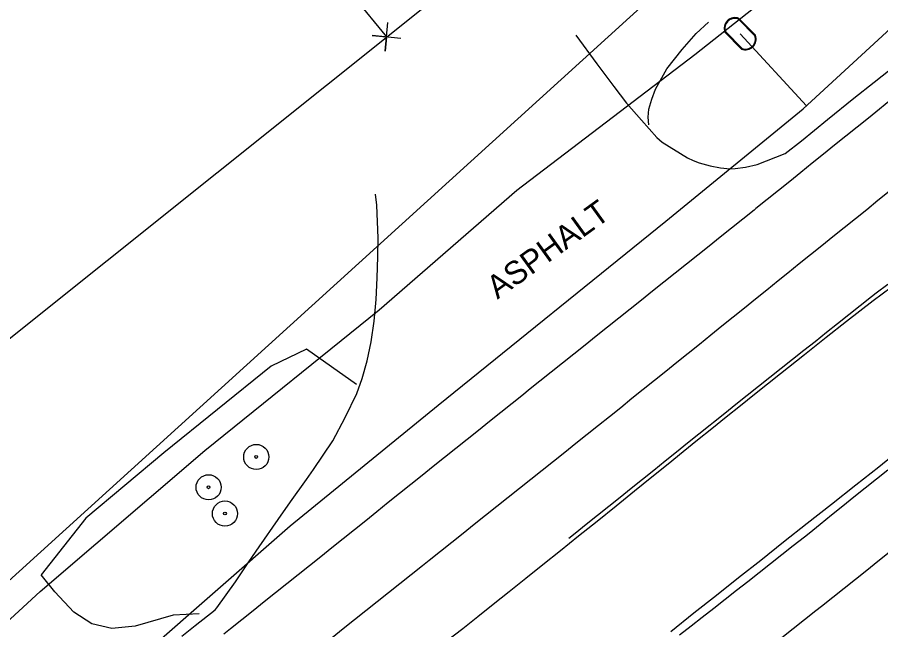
# Model space of a CAD drawing. Extents: x 472260 to 482161, y 489063 to 507124.
# Drawn here: x 473425.8 to 473575.3, y 506130.4 to 506236.5 of the extents above; entities that cross this region are included whole.
import ezdxf

# ---------------------------------------------------------------- set-up
doc = ezdxf.new("R2010")
doc.units = 0
for name, color, linetype in [('Exist Roads Change in Surface', 7, 'Continuous'), ('Exist Roads EOP Other Cogo Point CELL', 7, 'Continuous'), ('Exist Structure Minor Drop Inlet Cogo Elevation', 7, 'Continuous'), ('Exist Structure Minor Drop Inlet Cogo Number', 7, 'Continuous'), ('Exist Structure Minor Pipes CMP 66 Inch Cogo Point CELL', 7, 'Continuous'), ('Exist Utilities Water Meter CELL', 7, 'Continuous'), ('Prop Drainage Structure Drop Inlet Grate 2 Narrow Slots and Sag Grates 840 24 CELL', 7, 'Continuous'), ('Prop Drainage Structure Pipe CSP 60in Label', 7, 'Continuous'), ('Prop Drainage Structure Pipe RCP 24in Class III Label', 7, 'Continuous'), ('Prop Drainage Structure Pipe Stub Out CELL', 7, 'Continuous'), ('Prop Earthen Structure Ditch Flow Line', 7, 'Continuous'), ('Prop Roadway Culvert', 7, 'Continuous')]:
    doc.layers.add(name, color=color, linetype=linetype)

msp = doc.modelspace()

# ---------------------------------------------------------------- linework, layer by layer
at = {"layer": 'Exist Roads EOP Other Cogo Point CELL'}
msp.add_line((473489.71, 506233.06), (473489.71, 506233.06), dxfattribs=at)
msp.add_lwpolyline([(473492.19, 506232.81), (473487.22, 506233.31), (473489.71, 506233.06), (473489.46, 506230.57), (473489.96, 506235.54)], dxfattribs=at)
at = {"layer": 'Exist Structure Minor Drop Inlet Cogo Elevation'}
msp.add_line((473151.87, 505962.95), (473597.61, 506319.33), dxfattribs=at)
at = {"layer": 'Exist Structure Minor Drop Inlet Cogo Number'}
msp.add_line((473324.46, 506435.3), (473489.71, 506233.06), dxfattribs=at)
at = {"layer": 'Exist Structure Minor Pipes CMP 66 Inch Cogo Point CELL'}
msp.add_line((473550.94, 506233.61), (473562.4, 506221.14), dxfattribs=at)
msp.add_lwpolyline([(473291.57, 506003.48), (473299.28, 506009.56), (473329.68, 506034.13), (473363.16, 506059.9), (473410.95, 506096.23), (473447.52, 506126.09), (473473.05, 506148.4), (473498.67, 506169.29), (473538.04, 506201.18), (473561.81, 506220.61), (473582.01, 506239.17), (473604.08, 506258.77), (473627.35, 506278.12), (473653.09, 506297.75), (473686.55, 506324.8), (473716.52, 506349.38), (473754.2, 506376.82), (473799.8, 506413.99), (473836.58, 506444.93), (473862.47, 506466.1), (473890.26, 506487.89), (473919.28, 506508.04), (473949.91, 506529.66), (473970.1, 506544.24)], dxfattribs=at)
at = {"layer": 'Exist Utilities Water Meter CELL'}
msp.add_line((473313.35, 506038.19), (473598.95, 506297.41), dxfattribs=at)
at = {"layer": 'Prop Drainage Structure Drop Inlet Grate 2 Narrow Slots and Sag Grates 840 24 CELL'}
for points in [[(473577.01, 506222.15), (473575.07, 506220.58), (473573.12, 506219.02), (473571.17, 506217.45), (473569.23, 506215.88), (473567.28, 506214.31), (473565.34, 506212.75), (473563.39, 506211.18), (473561.44, 506209.61), (473559.5, 506208.04), (473557.55, 506206.48), (473555.61, 506204.91), (473553.66, 506203.34), (473553.35, 506203.09), (473551.39, 506201.53), (473549.44, 506199.97), (473547.49, 506198.41), (473545.54, 506196.85), (473543.59, 506195.29), (473541.64, 506193.73), (473539.68, 506192.17), (473537.73, 506190.61), (473535.78, 506189.05), (473533.83, 506187.49), (473531.88, 506185.93), (473529.92, 506184.37), (473527.97, 506182.81), (473526.02, 506181.25), (473524.07, 506179.69), (473522.12, 506178.13), (473520.17, 506176.57), (473518.21, 506175.01), (473516.26, 506173.45), (473514.31, 506171.88), (473513.42, 506171.17), (473511.47, 506169.61), (473509.51, 506168.05), (473507.56, 506166.49), (473505.61, 506164.92), (473503.66, 506163.36), (473501.71, 506161.8), (473499.76, 506160.24), (473497.81, 506158.68), (473495.86, 506157.12), (473493.91, 506155.55), (473491.96, 506153.99), (473490.01, 506152.43), (473488.06, 506150.87), (473486.11, 506149.31), (473484.16, 506147.75), (473482.21, 506146.18), (473480.26, 506144.62), (473478.31, 506143.06), (473476.35, 506141.5), (473474.4, 506139.94), (473472.45, 506138.38), (473470.5, 506136.81), (473468.55, 506135.25), (473466.6, 506133.69), (473464.65, 506132.13), (473462.7, 506130.57), (473461.54, 506129.64)], [(473576.72, 506206.29), (473574.78, 506204.72), (473572.83, 506203.15), (473570.88, 506201.58), (473568.94, 506200.02), (473566.99, 506198.45), (473565.05, 506196.88), (473563.1, 506195.32), (473561.15, 506193.75), (473559.21, 506192.18), (473557.5, 506190.81), (473555.56, 506189.24), (473553.61, 506187.68), (473551.67, 506186.11), (473549.72, 506184.54), (473547.77, 506182.97), (473545.83, 506181.41), (473543.88, 506179.84), (473541.93, 506178.27), (473539.99, 506176.71), (473538.04, 506175.14), (473536.1, 506173.57), (473534.15, 506172), (473532.2, 506170.44), (473530.26, 506168.87), (473528.31, 506167.3), (473526.41, 506165.78), (473524.46, 506164.22), (473522.5, 506162.66), (473520.55, 506161.11), (473518.59, 506159.55), (473516.64, 506157.99), (473514.68, 506156.44), (473512.73, 506154.88), (473510.77, 506153.32), (473508.82, 506151.77), (473506.86, 506150.21), (473504.91, 506148.66), (473502.95, 506147.1), (473501, 506145.54), (473499.04, 506143.99), (473497.09, 506142.43), (473495.92, 506141.5), (473493.96, 506139.94), (473492.01, 506138.39), (473490.05, 506136.83), (473488.1, 506135.27), (473486.14, 506133.72), (473484.19, 506132.16), (473482.23, 506130.6), (473480.28, 506129.05)], [(473576.49, 506190.2), (473574.49, 506188.7), (473573.67, 506188.08), (473571.71, 506186.53), (473569.76, 506184.97), (473567.8, 506183.41), (473565.85, 506181.86), (473563.89, 506180.3), (473561.94, 506178.75), (473559.98, 506177.19), (473558.03, 506175.63), (473556.07, 506174.08), (473554.12, 506172.52), (473552.16, 506170.97), (473550.2, 506169.41), (473548.25, 506167.86), (473546.29, 506166.3), (473545.72, 506165.84), (473543.77, 506164.28), (473541.82, 506162.72), (473539.88, 506161.15), (473537.93, 506159.59), (473535.98, 506158.02), (473534.03, 506156.46), (473532.08, 506154.9), (473530.13, 506153.33), (473528.18, 506151.77), (473526.24, 506150.2), (473524.29, 506148.64), (473522.34, 506147.07), (473521.27, 506146.22)], [(473540.45, 506129.54), (473542.42, 506131.08), (473544.38, 506132.63), (473546.35, 506134.17), (473548.31, 506135.72), (473550.27, 506137.26), (473552.24, 506138.81), (473554.2, 506140.35), (473556.16, 506141.9), (473558.13, 506143.44), (473560.09, 506144.99), (473562.05, 506146.53), (473562.85, 506147.16), (473564.8, 506148.73), (473566.74, 506150.3), (473568.69, 506151.87), (473570.63, 506153.44), (473572.58, 506155), (473574.52, 506156.57), (473576.47, 506158.14)], [(473558.15, 506129.09), (473560.1, 506130.65), (473562.06, 506132.2), (473564.02, 506133.75), (473565.01, 506134.54), (473566.96, 506136.09), (473568.92, 506137.65), (473570.88, 506139.2), (473572.84, 506140.75), (473574.79, 506142.31), (473576.75, 506143.86)]]:
    msp.add_lwpolyline(points, dxfattribs=at)
at = {"layer": 'Prop Drainage Structure Pipe CSP 60in Label'}
msp.add_lwpolyline([(473286.36, 506010.79), (473293.36, 506017.02), (473323.41, 506042.19), (473358.23, 506071.9), (473397.21, 506107.11), (473429.73, 506137.04), (473458.28, 506161.47), (473488.45, 506185.84), (473512.27, 506206.51), (473543.06, 506230.02), (473571.36, 506252.4), (473594.85, 506271.14), (473619.55, 506286.65), (473641.88, 506306.45), (473678.43, 506334.01)], dxfattribs=at)
at = {"layer": 'Prop Drainage Structure Pipe RCP 24in Class III Label'}
for centre, radius in [((473467.16, 506160.34), 2.18), ((473467.16, 506160.34), 0.24), ((473458.91, 506155.09), 2.18), ((473458.91, 506155.09), 0.24), ((473461.74, 506150.54), 2.18), ((473461.74, 506150.54), 0.24)]:
    msp.add_circle(centre, radius, dxfattribs=at)
at = {"layer": 'Prop Drainage Structure Pipe Stub Out CELL'}
for points in [[(473522.46, 506233.36), (473526.12, 506228.38), (473529.06, 506224.46), (473531.28, 506221.61), (473533.83, 506218.64), (473536.53, 506215.66), (473537.45, 506214.82), (473541.81, 506212.12), (473542.81, 506211.64), (473543.81, 506211.25), (473545.75, 506210.72), (473547.53, 506210.4), (473549.19, 506210.25), (473550.05, 506210.27), (473551.85, 506210.5), (473553.86, 506211), (473558.7, 506212.85), (473561.54, 506215.06), (473566.05, 506218.78), (473570.58, 506222.44), (473574.1, 506225.24), (473577.98, 506228.27)], [(473454.25, 506129.32), (473456.58, 506131.14), (473460.02, 506133.86), (473460.33, 506134.21), (473463.54, 506138.71), (473465.88, 506142.21), (473467.65, 506144.8), (473470.94, 506149.53), (473473.07, 506152.57), (473475.85, 506156.45), (473477.09, 506158.17), (473480.4, 506163.12), (473482.54, 506167.16), (473484.55, 506171.3), (473485.51, 506173.94), (473486.36, 506176.96), (473487.04, 506180.28), (473487.55, 506183.84), (473487.89, 506187.61), (473488.11, 506191.38), (473488.23, 506194.96), (473488.25, 506198.21), (473488.01, 506203.95), (473487.81, 506205.82)], [(473578.65, 506190.84), (473573.94, 506187.36), (473569.31, 506183.79), (473565.84, 506181.05), (473562.04, 506178.03), (473557.92, 506174.75), (473553.39, 506171.13), (473550.97, 506169.2), (473548.49, 506167.22), (473546.01, 506165.23), (473543.53, 506163.23), (473541.05, 506161.22), (473538.46, 506159.12), (473535.66, 506156.85), (473532.65, 506154.42), (473529.44, 506151.83), (473526.15, 506149.18), (473522.95, 506146.61), (473519.82, 506144.1), (473516.77, 506141.66), (473513.8, 506139.29), (473510.94, 506137.01), (473508.17, 506134.8), (473505.51, 506132.68), (473502.9, 506130.6), (473500.29, 506128.54)], [(473538.9, 506130.14), (473542.92, 506133.33), (473546.84, 506136.44), (473550.66, 506139.46), (473554.5, 506142.5), (473558.46, 506145.63), (473562.54, 506148.86), (473566.76, 506152.18), (473570.94, 506155.49), (473574.91, 506158.66), (473578.67, 506161.69)]]:
    msp.add_lwpolyline(points, dxfattribs=at)
at = {"layer": 'Prop Earthen Structure Ditch Flow Line'}
for points in [[(473535.13, 506217.85), (473535, 506219.14), (473535.12, 506220.54), (473535.63, 506222.3), (473536.3, 506223.99), (473538.24, 506227.55), (473540.89, 506230.89), (473543.29, 506233.66), (473545.47, 506235.61)], [(473484.49, 506172.9), (473475.86, 506178.98), (473469.76, 506176.05), (473451.17, 506161.06), (473437.67, 506149.77), (473429.92, 506139.94)], [(473457.26, 506133.17), (473452.8, 506132.97), (473446.2, 506131.05), (473442.16, 506130.62), (473438.68, 506131.46), (473435.56, 506133.48), (473432.29, 506136.98), (473429.92, 506139.94)]]:
    msp.add_lwpolyline(points, dxfattribs=at)
at = {"layer": 'Prop Roadway Culvert'}
msp.add_line((473550.94, 506233.61), (473550.94, 506233.61), dxfattribs=at)
for points in [[(473550.62, 506236.16), (473553.48, 506233.25)], [(473550.72, 506236.25), (473553.58, 506233.35)], [(473551.25, 506231.06), (473548.38, 506233.98)], [(473551.15, 506230.96), (473548.28, 506233.89)]]:
    msp.add_lwpolyline(points, dxfattribs=at)
for centre, radius, start, end in [((473550.02, 506234.54), 1.86, 67.7242, 200.5256), ((473550.02, 506234.53), 1.73, 69.8471, 198.3285), ((473551.84, 506232.69), 1.86, 248.1945, 20.8546), ((473551.85, 506232.68), 1.73, 249.6734, 19.419)]:
    msp.add_arc(centre, radius, start, end, dxfattribs=at)

# ---------------------------------------------------------------- texts
at = {"layer": 'Exist Roads Change in Surface'}
msp.add_text('ASPHALT', height=4, rotation=35.8453, dxfattribs=at).set_placement((473508.91, 506187.56))

doc.saveas('drawing.dxf')
